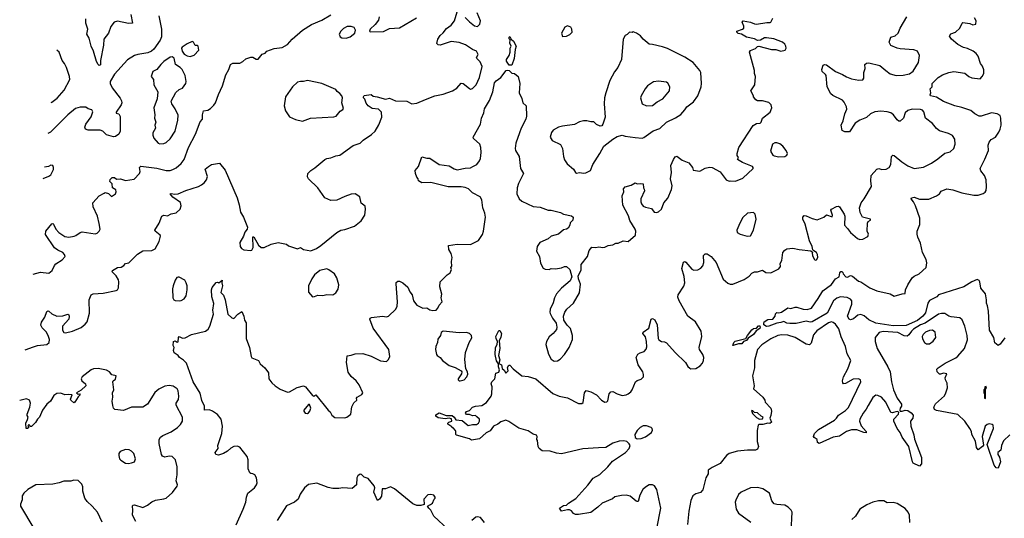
# Model space of a CAD drawing. Extents: x 1603745 to 1745082, y 385868 to 533966.
# Tile 513 of 646: x 1613398 to 1623135, y 480245 to 485178. Entities that reach past the tile are written whole.
import ezdxf

# ---------------------------------------------------------------- set-up
doc = ezdxf.new("R2010")
doc.units = 0

msp = doc.modelspace()

# ---------------------------------------------------------------- linework, layer by layer
at = {"layer": '0CON20XD'}
for points in [[(1613451.2, 481911.4), (1613535, 481942.2), (1613575, 481955.4), (1613665, 481964.4), (1613690, 481985), (1613692.2, 482015), (1613679.5, 482055), (1613659.2, 482089.2), (1613619.4, 482129.4), (1613607.3, 482157.3), (1613614.2, 482185), (1613647.5, 482235), (1613665, 482290), (1613675, 482296.2), (1613685, 482293.3), (1613716.8, 482266.8), (1613765, 482244.2), (1613825, 482249.2), (1613875, 482263.3), (1613885, 482257.5), (1613888.8, 482245), (1613882.5, 482215), (1613822.5, 482145), (1613821.1, 482105), (1613834.7, 482084.7), (1613850, 482080), (1613921.2, 482095), (1614005, 482133.3), (1614045.5, 482165), (1614065, 482190), (1614087.5, 482275), (1614086.2, 482405), (1614105, 482456.7), (1614124.1, 482465.9), (1614225, 482471.9), (1614352.3, 482497.7), (1614364.1, 482505.9), (1614373.8, 482525), (1614379.2, 482585), (1614374.4, 482605), (1614353, 482643), (1614314.2, 482685), (1614314.4, 482695.6), (1614365, 482726.2), (1614401.2, 482728.8), (1614427.5, 482745), (1614443.9, 482766.1), (1614476.1, 482773.9), (1614562.1, 482857.9), (1614615, 482892.5), (1614705, 482893.3), (1614739.3, 482910.7), (1614776.7, 482985), (1614790, 483035), (1614786.4, 483046.4), (1614737.5, 483085), (1614733.8, 483095), (1614776.7, 483165), (1614803.8, 483235), (1614825, 483242.5), (1614861.2, 483238.8), (1614895, 483258.8), (1614945, 483267.5), (1614984.2, 483305), (1614996, 483335), (1614988.7, 483368.7), (1614911.2, 483421.2), (1614887.5, 483455), (1614895, 483460), (1614933.4, 483453.4), (1614965, 483455.7), (1615040.7, 483489.3), (1615165, 483528.1), (1615195, 483542.5), (1615220.8, 483565), (1615244.4, 483595), (1615255.6, 483625), (1615230.7, 483699.3), (1615263.9, 483726.1), (1615295.9, 483744.1), (1615375, 483760), (1615429.2, 483689.2), (1615549.1, 483415), (1615570, 483345), (1615581.9, 483275), (1615610, 483225), (1615650, 483125), (1615646.7, 483105), (1615624.3, 483075.7), (1615610.8, 483035), (1615575.8, 482975), (1615578, 482935), (1615590, 482915), (1615615, 482902.5), (1615685, 482894.2), (1615695, 482898), (1615706.2, 482925), (1615705, 483030), (1615715, 483030), (1615758.5, 482948.5), (1615786, 482924), (1615815, 482924), (1615885, 482956), (1615955, 482972), (1616035, 482956), (1616055, 482941.2), (1616145, 482912.5), (1616175, 482923.3), (1616205, 482903.3), (1616277.3, 482892.7), (1616332.5, 482915), (1616375.8, 482944.2), (1616535, 483072.9), (1616575, 483094.2), (1616615, 483100.8), (1616710, 483135), (1616775, 483188.8), (1616811.2, 483245), (1616818.8, 483305), (1616815, 483332.5), (1616773.5, 483363.5), (1616762, 483425), (1616715, 483454), (1616675, 483451.2), (1616615, 483430), (1616535, 483391.2), (1616475, 483390), (1616414.1, 483414.1), (1616346.7, 483515), (1616252.5, 483605), (1616243.6, 483623.6), (1616247.5, 483655), (1616277.5, 483685), (1616318, 483712), (1616415, 483796.2), (1616435, 483806.2), (1616475, 483810.8), (1616525, 483832), (1616565, 483838.8), (1616695, 483933.8), (1616764.2, 483955.8), (1616795, 483986), (1616877.9, 484042.1), (1616913.8, 484075), (1616951.2, 484138.8), (1616978, 484212), (1616975, 484263.3), (1616945, 484291.9), (1616885, 484299.6), (1616845, 484324.5), (1616825, 484350.8), (1616810.5, 484390.5), (1616798.8, 484405), (1616796.7, 484415), (1616805, 484427.5), (1616875, 484436.2), (1616895, 484421.2), (1616933.9, 484416.1), (1617015, 484392.2), (1617055, 484401.9), (1617115, 484376.2), (1617225, 484372), (1617275, 484343.8), (1617325, 484351.2), (1617410.8, 484389.2), (1617505, 484423.8), (1617585, 484440.8), (1617676.7, 484475), (1617720, 484500), (1617765, 484548.8), (1617785, 484546.7), (1617845, 484496), (1617855, 484492), (1617875, 484498), (1617911.9, 484535), (1617946.5, 484605), (1617971.1, 484715), (1617950.6, 484760.6), (1617919.4, 484795), (1617915.8, 484805), (1617932.9, 484835), (1617915, 484867.1), (1617875, 484881.4), (1617807.6, 484927.6), (1617745, 484952.3), (1617665, 484960.6), (1617555, 484926.7), (1617535, 484927.5), (1617523.6, 484943.6), (1617533.8, 484985), (1617555, 485022.5), (1617585, 485047.5), (1617618.3, 485091.7), (1617665, 485123.8), (1617698, 485165), (1617724.5, 485255.5)], [(1613530.3, 482660.6), (1613605, 482681.5), (1613685, 482670.8), (1613718.8, 482695), (1613742, 482745), (1613756.8, 482763.2), (1613816.8, 482803.2), (1613846.7, 482835), (1613842.5, 482855), (1613825, 482874.2), (1613775, 482897.5), (1613742.1, 482922.1), (1613654.1, 483054.1), (1613656.7, 483085), (1613715, 483157.5), (1613725, 483162.5), (1613732.5, 483155), (1613756.2, 483105), (1613785, 483071.2), (1613843.1, 483033.1), (1613883.2, 483026.8), (1613936.1, 483036.1), (1613955, 483042.5), (1613995, 483072.5), (1614015, 483078), (1614145, 483060), (1614163.6, 483066.4), (1614183.9, 483086.1), (1614193.8, 483105), (1614185, 483160), (1614167.1, 483235), (1614125, 483327.5), (1614122.5, 483365), (1614183.1, 483436.9), (1614235, 483463.3), (1614245, 483466.7), (1614277, 483457), (1614305, 483430), (1614346.4, 483453.6), (1614353.3, 483475), (1614347.5, 483495), (1614317.5, 483515), (1614313.6, 483553.6), (1614288.3, 483578.3), (1614291.7, 483598.3), (1614313.8, 483616.2), (1614335, 483616.2), (1614355, 483601.2), (1614395, 483601.9), (1614445, 483585.5), (1614529.2, 483600.8), (1614583.3, 483655), (1614588.8, 483675), (1614582, 483715), (1614595, 483730), (1614755, 483707.8), (1614845.5, 483685.5), (1614885, 483685.6), (1614914.2, 483694.2), (1614945, 483711.4), (1614995.4, 483754.6), (1615025.3, 483794.7), (1615068.5, 483915), (1615136.9, 484045), (1615182.3, 484167.7), (1615205.5, 484194.5), (1615205.6, 484235), (1615214.5, 484275.5), (1615257.3, 484282.7), (1615285, 484298), (1615319.1, 484330.9), (1615334, 484355), (1615362.7, 484437.3), (1615403.8, 484525), (1615438.3, 484631.7), (1615465.9, 484684.1), (1615484.2, 484735.8), (1615505, 484746.2), (1615575, 484748.8), (1615605, 484763.3), (1615635, 484790), (1615685, 484806.7), (1615705, 484807.5), (1615735, 484787.5), (1615755, 484787.5), (1615795, 484837.5), (1615825, 484847.5), (1615843, 484867), (1615915, 484891.4), (1615995, 484903.3), (1616045, 484933.3), (1616094.1, 484985.9), (1616196.4, 485073.6), (1616285, 485130), (1616386.1, 485173.9), (1616475, 485226.7)], [(1614774.5, 485215.5), (1614801.1, 485085), (1614800.7, 485009.3), (1614787.1, 484975), (1614725, 484885.6), (1614701.9, 484865), (1614665, 484848.9), (1614566.5, 484833.5), (1614535, 484822.9), (1614465, 484780.8), (1614335, 484638.5), (1614292.5, 484565), (1614294.4, 484545), (1614312.5, 484505), (1614392.6, 484402.6), (1614404.4, 484374.4), (1614406.9, 484355), (1614401.1, 484335), (1614353, 484263), (1614353.6, 484253.6), (1614377.5, 484245), (1614391.7, 484221.7), (1614390.8, 484075), (1614380, 484045), (1614345, 484023.3), (1614325, 484020), (1614255, 484038.8), (1614218.8, 484075), (1614195, 484085.7), (1614075, 484084), (1614047.5, 484095), (1614043.8, 484115), (1614053.8, 484145), (1614103.4, 484216.6), (1614122.9, 484265), (1614111.2, 484285), (1614075.5, 484295.5), (1614051.7, 484311.7), (1613995, 484312.9), (1613949.7, 484300.3), (1613874.4, 484235.6), (1613703.3, 484065), (1613677.1, 484050.4)], [(1614498.1, 485228.1), (1614513.8, 485145), (1614475, 485140.7), (1614365, 485162.9), (1614333.8, 485155), (1614299.7, 485110.3), (1614277.5, 485045), (1614228.6, 484985), (1614226.5, 484925), (1614196.9, 484775), (1614197.9, 484732.1), (1614185, 484726.2), (1614175, 484733.8), (1614158.9, 484765), (1614127.6, 484867.6), (1614105.4, 484915.4), (1614085, 484996.7), (1614062, 485035), (1614071.9, 485085), (1614053.5, 485145), (1614052.5, 485185)], [(1616954.5, 485205.5), (1616945.6, 485174.4), (1616915, 485130), (1616862.5, 485085), (1616857.5, 485065), (1616865, 485057.5), (1616995, 485062), (1617055, 485091.4), (1617155, 485098.1), (1617322.9, 485197.1)], [(1617045, 482243.3), (1617116.4, 482313.6), (1617130, 482345), (1617134.5, 482385), (1617120, 482565), (1617122.5, 482577.5), (1617138.3, 482591.7), (1617155, 482592.5), (1617187.5, 482575), (1617235, 482533.3), (1617256, 482485), (1617278, 482455), (1617294, 482395), (1617325, 482353.3), (1617385, 482323.3), (1617425, 482327.5), (1617455, 482307.5), (1617485, 482300), (1617516.7, 482305), (1617533.3, 482325), (1617545, 482352.5), (1617576.7, 482385), (1617566.2, 482425), (1617573.6, 482463.6), (1617552, 482535), (1617557.5, 482585), (1617625, 482652.5), (1617656.4, 482673.6), (1617667.5, 482705), (1617662.5, 482725), (1617671.7, 482738.3), (1617668.8, 482785), (1617676.2, 482825), (1617664, 482865), (1617641.2, 482905), (1617637.5, 482945), (1617725, 482957.1), (1617855, 482954.2), (1617935.6, 482994.4), (1617975, 483053.3), (1617985.5, 483085), (1618006, 483225), (1617999.3, 483265), (1617978.2, 483315), (1617969.2, 483395), (1617951.1, 483425), (1617875.7, 483465), (1617835, 483504.5), (1617805, 483517.5), (1617765, 483523.3), (1617634, 483524), (1617465, 483565.7), (1617375, 483562.5), (1617342.5, 483585), (1617340, 483605), (1617325, 483620), (1617312.5, 483655), (1617307.5, 483685), (1617343.3, 483726.7), (1617375, 483820), (1617425, 483807.5), (1617455, 483807.5), (1617545, 483746.2), (1617645, 483731.2), (1617695, 483701.4), (1617725, 483693.1), (1617805, 483710.6), (1617856.6, 483713.4), (1617880, 483725), (1617918.8, 483745), (1617945, 483780), (1617955.8, 483805), (1617962.5, 483865), (1617958.8, 483915), (1617950, 483945), (1617885, 484002.5), (1617882.5, 484015), (1617953.8, 484145), (1617964.3, 484205), (1617988, 484255), (1617994.2, 484295), (1618042.4, 484377.6), (1618076.7, 484465), (1618095, 484552.5), (1618108.5, 484571.5), (1618157.5, 484605), (1618209.4, 484675), (1618225, 484679.2), (1618237.5, 484675), (1618265, 484650), (1618291.2, 484645), (1618328.6, 484615), (1618342.9, 484545), (1618338.8, 484455), (1618365, 484397.5), (1618374, 484355), (1618406.7, 484325), (1618410, 484225), (1618403.8, 484195), (1618355.7, 484104.3), (1618339.3, 484059.3), (1618304.4, 483955), (1618296.9, 483905), (1618301.4, 483885), (1618337.5, 483825), (1618352, 483705), (1618380, 483655), (1618331.4, 483558.6), (1618316.5, 483515), (1618315.5, 483455), (1618336.6, 483406.6), (1618365, 483381.1), (1618475, 483329.2), (1618545, 483324), (1618625, 483294.2), (1618655, 483293.3), (1618745, 483270), (1618775, 483253.3), (1618855, 483236.7), (1618872.5, 483225), (1618866.7, 483195), (1618841.2, 483168.8), (1618840, 483145), (1618821.2, 483115), (1618805, 483104.2), (1618775, 483100), (1618725, 483056), (1618653.3, 483035), (1618625, 483008.6), (1618541.2, 482975), (1618514.2, 482935), (1618507.3, 482887.3), (1618537.5, 482835), (1618548.3, 482768.3), (1618575, 482720), (1618595, 482710), (1618633, 482707), (1618655, 482716.7), (1618695, 482713.8), (1618755, 482723.8), (1618785, 482736.7), (1618805, 482736.7), (1618837.5, 482705), (1618857.5, 482635), (1618843.3, 482595), (1618755, 482522), (1618706, 482465), (1618686, 482425), (1618673.9, 482376.1), (1618642.5, 482315), (1618640, 482285), (1618645, 482270), (1618666.4, 482226.4), (1618702.5, 482175), (1618710, 482135), (1618705, 482113.3), (1618673.8, 482075), (1618635, 482041.2), (1618606.2, 481995), (1618601.2, 481965), (1618628.3, 481868.3), (1618655, 481818.8), (1618685, 481798.8), (1618715, 481802), (1618741.7, 481818.3), (1618785.8, 481865), (1618831.4, 481935), (1618866, 482015), (1618866, 482055), (1618844.1, 482124.1), (1618813.3, 482155), (1618777.5, 482205), (1618776.7, 482245), (1618790, 482285), (1618810, 482315), (1618875.8, 482374.2), (1618933.9, 482476.1), (1618943, 482563), (1618922.5, 482615), (1618920, 482645), (1618949.3, 482700.7), (1618950, 482755), (1619013.3, 482835), (1619030, 482895), (1619055, 482926.7), (1619093.9, 482923.9), (1619125, 482932), (1619165, 482923.3), (1619185, 482926.2), (1619216.1, 482943.9), (1619265, 482950), (1619293, 482967), (1619315, 482966.7), (1619365, 482988.8), (1619415, 482983.3), (1619486.7, 483045), (1619490, 483085), (1619485.5, 483105), (1619431.1, 483191.1), (1619417.6, 483237.6), (1619363, 483343), (1619357.5, 483435), (1619371.2, 483475), (1619370, 483505), (1619384.3, 483525.7), (1619445, 483541.2), (1619485, 483562.5), (1619505, 483553.3), (1619535, 483558), (1619563.3, 483553.3), (1619566.2, 483515), (1619575, 483502.5), (1619576.9, 483485), (1619541.5, 483405), (1619540.9, 483375), (1619547.8, 483355), (1619564, 483334), (1619585, 483322.9), (1619645, 483308.8), (1619672.5, 483275), (1619695, 483270.8), (1619715, 483276.2), (1619743.8, 483305), (1619768.8, 483365), (1619807, 483413), (1619842.1, 483497.9), (1619850, 483535), (1619832.9, 483605), (1619842.3, 483667.7), (1619838, 483735), (1619863.3, 483795), (1619880.5, 483819.5), (1619895, 483828.8), (1619949.1, 483789.1), (1620015, 483761.2), (1620050, 483715), (1620058.3, 483688.3), (1620125, 483680), (1620175, 483710), (1620218.3, 483718.3), (1620245, 483716.2), (1620325, 483672.5), (1620382.7, 483592.7), (1620415, 483581.2), (1620425, 483583.3), (1620475, 483582), (1620550.7, 483609.3), (1620650, 483705), (1620651.2, 483715), (1620643.8, 483725), (1620545, 483764.2), (1620497.5, 483795), (1620506.7, 483815), (1620494, 483834), (1620493.8, 483855), (1620511.2, 483915), (1620650.5, 484129.5), (1620685, 484150), (1620720, 484155), (1620730, 484165), (1620745, 484202.5), (1620818.3, 484261.7), (1620836.2, 484305), (1620830, 484335), (1620805, 484360), (1620745, 484376.2), (1620695, 484376.7), (1620676.1, 484386.1), (1620654.1, 484414.1), (1620653.8, 484425), (1620626.7, 484475), (1620668.8, 484535), (1620673.8, 484615), (1620664.2, 484645), (1620663.8, 484675), (1620613.6, 484856.4), (1620626.4, 484873.6), (1620675, 484894), (1620695, 484913.3), (1620707, 484917), (1620834.2, 484884.2), (1620875, 484884), (1620925, 484866.7), (1620967.5, 484875), (1620976.7, 484895), (1620973.8, 484915), (1620964, 484935), (1620942, 484955), (1620857, 484987), (1620782.2, 484997.8), (1620763.2, 484996.8), (1620725, 484976.7), (1620695, 484971.2), (1620665, 484987.5), (1620585, 485003.8), (1620535, 485033.8), (1620501.4, 485041.4), (1620490, 485055), (1620490, 485065), (1620545, 485083.3), (1620557.5, 485095), (1620557.5, 485115), (1620542.5, 485155), (1620554, 485166), (1620625, 485153.8), (1620665, 485136), (1620685, 485134.2), (1620785, 485151.2), (1620819.3, 485150.7), (1620827.5, 485155), (1620845, 485192.5)], [(1619697.5, 480145), (1619736.9, 480345), (1619698.5, 480528.5), (1619675.6, 480565), (1619655, 480575.7), (1619624.4, 480575.6), (1619585.6, 480554.4), (1619560.9, 480529.1), (1619531.2, 480475), (1619515, 480412.5), (1619505, 480410), (1619495, 480416.2), (1619435.7, 480465.7), (1619395, 480473.1), (1619349.2, 480470.8), (1619285, 480456), (1619261.7, 480438.3), (1619156.6, 480393.4), (1619116.7, 480355), (1619045, 480304), (1618925, 480281.2), (1618895, 480283.8), (1618875, 480292.5), (1618855, 480320), (1618835, 480327.5), (1618815, 480328.8), (1618754.4, 480314.4), (1618737.5, 480345), (1618775, 480372.5), (1618805, 480376.7), (1618823.8, 480395), (1618898.9, 480441.1), (1619016.8, 480573.3), (1619067.5, 480642.5), (1619135, 480677.5), (1619215, 480754.4), (1619261.1, 480808.9), (1619389.2, 480895), (1619425.8, 480935), (1619433.8, 480965), (1619425, 480983.3), (1619401.2, 481005), (1619372.9, 481012.9), (1619325, 481007), (1619263.2, 480986.8), (1619195, 480944.2), (1619122.7, 480942.7), (1618966.4, 480933.6), (1618755, 480884), (1618705, 480888), (1618645, 480908), (1618565, 480912.5), (1618536.7, 480935), (1618526.2, 480955), (1618520, 481015), (1618512.5, 481025), (1618516.7, 481055), (1618508.3, 481068.3), (1618475, 481078.8), (1618425, 481110.5), (1618335, 481136.5), (1618235, 481202.7), (1618205, 481214.5), (1618155, 481200.4), (1618125, 481176.2), (1618085, 481157.1), (1618049.3, 481110.7), (1618010.2, 481089.8), (1617945, 481031.4), (1617865, 481017.5), (1617845, 481030), (1617717, 481067), (1617710, 481075), (1617712.5, 481105), (1617707.5, 481115), (1617685, 481140), (1617675, 481140), (1617670, 481150), (1617632.5, 481175), (1617632.5, 481185), (1617642.5, 481195), (1617672.5, 481207.5), (1617668.8, 481228.8), (1617645, 481236.2), (1617605, 481228), (1617535, 481240), (1617512.5, 481255), (1617512.3, 481267.7), (1617547.7, 481287.7), (1617615, 481262.5), (1617675, 481261.2), (1617695, 481246.2), (1617710.5, 481220.5), (1617775, 481212), (1617834.3, 481164.3), (1617875, 481174.4), (1617915, 481172.5), (1617934.3, 481185.7), (1617944, 481205), (1617944, 481225), (1617920.3, 481250.3), (1617905, 481261.2), (1617875, 481260), (1617845, 481273.3), (1617815, 481273.3), (1617806.7, 481285), (1617815, 481302.5), (1617845, 481312.5), (1617875, 481343.3), (1617905, 481353.8), (1617967.3, 481362.7), (1618015, 481390), (1618062, 481455), (1618068, 481475), (1618068.8, 481545), (1618061.2, 481575), (1618066.1, 481593.9), (1618096.7, 481625), (1618105, 481680), (1618135, 481690), (1618142.5, 481715), (1618131.4, 481745), (1618131.7, 481771.7), (1618113.6, 481803.6), (1618099.5, 481865), (1618104.5, 481935), (1618118.8, 481965), (1618124, 481995), (1618109.4, 482025), (1618108.1, 482045), (1618135, 482102.5), (1618145, 482102.5), (1618163.8, 482075), (1618154.5, 482035.5), (1618138.3, 482001.7), (1618146.4, 481925), (1618132.9, 481855), (1618147.1, 481812.9), (1618137.5, 481775), (1618162.7, 481762.7), (1618168.3, 481728.3), (1618189.4, 481709.4), (1618205, 481682.5), (1618227, 481703), (1618223.6, 481736.4), (1618235, 481760), (1618245, 481760), (1618277.5, 481725), (1618364.4, 481654.4), (1618427.9, 481647.9), (1618501.2, 481625), (1618670.8, 481480.8), (1618732.8, 481452.8), (1618815.5, 481435.5), (1618925, 481382), (1618958.3, 481381.7), (1618970.7, 481389.3), (1618982, 481485), (1619000.7, 481509.3), (1619045.8, 481495.8), (1619102.5, 481465), (1619150, 481415), (1619185, 481392.5), (1619205, 481396.7), (1619215, 481407.5), (1619228.8, 481475), (1619242.5, 481495), (1619265, 481501.2), (1619305, 481478), (1619355, 481461.4), (1619395, 481465.7), (1619415, 481475.7), (1619440.8, 481495), (1619455.6, 481515), (1619488.8, 481595), (1619505, 481608.8), (1619545, 481620), (1619566.7, 481645), (1619568.3, 481668.3), (1619560, 481695), (1619513.3, 481765), (1619493.3, 481835), (1619512.3, 481867.7), (1619535, 481883.3), (1619573.6, 481896.4), (1619591.7, 481918.3), (1619598.8, 481941.2), (1619598.1, 481995), (1619585, 482040), (1619561.2, 482075), (1619562.5, 482085), (1619618.8, 482125), (1619643.3, 482215), (1619655, 482222.5), (1619677.3, 482207.3), (1619700.5, 482160.5), (1619710.8, 482025), (1619719.7, 482009.7), (1619745, 481994), (1619775, 481990), (1619795, 481980), (1619878.8, 481885), (1619981.2, 481785), (1620005.7, 481745.7), (1620025, 481728.8), (1620035, 481724.2), (1620085, 481727.8), (1620127.9, 481752.1), (1620149.8, 481780.2), (1620159.6, 481805), (1620164.5, 481835), (1620155, 481866.2), (1620120, 481915), (1620115.8, 481935), (1620143.5, 482045), (1620137.8, 482095), (1620079.4, 482189.4), (1620003.8, 482245), (1619920, 482395), (1619907, 482433), (1619910, 482455), (1619965, 482542.5), (1619974, 482575), (1619968.7, 482638.7), (1619946.2, 482715), (1619961.7, 482778.3), (1619975, 482786.7), (1619985, 482780), (1620045, 482711.2), (1620065, 482701.2), (1620105, 482703.8), (1620135, 482720), (1620155, 482742.5), (1620163.8, 482775), (1620161.2, 482845), (1620175, 482861.2), (1620195, 482861.2), (1620235, 482836.7), (1620285, 482776.7), (1620355, 482612.5), (1620401.3, 482571.3), (1620425, 482561.2), (1620449.3, 482560.7), (1620562, 482608), (1620610.3, 482639.7), (1620639.5, 482670.5), (1620665, 482683.3), (1620695, 482683.3), (1620745, 482698.8), (1620775, 482676.7), (1620825, 482672), (1620905, 482713.8), (1620920, 482735), (1620916.7, 482765), (1620936, 482795), (1620946.2, 482875), (1620962.9, 482897.1), (1620985, 482910), (1621045, 482917.1), (1621105, 482904), (1621221.7, 482891.7), (1621237.5, 482877.5), (1621233.3, 482866.7), (1621237.5, 482845), (1621255, 482810), (1621265, 482800), (1621278.3, 482801.7), (1621290, 482825), (1621286.7, 482855), (1621277.5, 482875), (1621250, 482890), (1621242.5, 482902.5), (1621236, 482935), (1621209.3, 482989.3), (1621165.4, 483155.4), (1621141.4, 483205), (1621142, 483225), (1621155, 483240), (1621175, 483238.2), (1621235, 483210.5), (1621285, 483198.1), (1621350, 483225), (1621375, 483245.8), (1621433.3, 483226.7), (1621437.1, 483245), (1621430, 483265), (1621420, 483295), (1621425, 483302.5), (1621475, 483330), (1621495, 483332.5), (1621505, 483327.5), (1621552.5, 483255), (1621556.7, 483235), (1621553.3, 483145), (1621585, 483113.3), (1621613, 483073), (1621682.6, 483012.6), (1621705, 483002), (1621734.2, 483005.8), (1621786.1, 483033.9), (1621793.3, 483055), (1621778.6, 483085), (1621781.2, 483165), (1621790, 483180), (1621810, 483195), (1621810, 483205), (1621733.6, 483223.6), (1621708.8, 483268.8), (1621704.2, 483315), (1621719.2, 483365), (1621750, 483405), (1621822.3, 483527.7), (1621814.3, 483585), (1621818.6, 483635), (1621875, 483700), (1621895, 483706), (1621925, 483696.2), (1621965, 483698.8), (1621995, 483716), (1622011.1, 483745), (1622020, 483825), (1622032.5, 483837.5), (1622046.7, 483835), (1622120.7, 483770.7), (1622181.5, 483731.5), (1622245, 483705.6), (1622335, 483718.6), (1622415, 483757.8), (1622478.6, 483801.4), (1622545, 483858), (1622598.3, 483871.7), (1622635, 483902.5), (1622650, 483945), (1622646, 483995), (1622621.2, 484031.2), (1622583, 484053), (1622495, 484079.4), (1622465, 484100), (1622425, 484152.5), (1622354.5, 484204.5), (1622339.4, 484265), (1622325, 484281.4), (1622305, 484288.2), (1622225, 484291.5), (1622181.7, 484278.3), (1622155.8, 484255), (1622137.2, 484202.8), (1622105, 484174.3), (1622093.3, 484175), (1622075, 484187.5), (1622039.4, 484235), (1622012, 484255), (1621975, 484267.9), (1621915, 484271.8), (1621854, 484265), (1621810.8, 484245), (1621771.3, 484208.7), (1621706.7, 484185), (1621661.4, 484155), (1621605, 484070), (1621557.5, 484067.5), (1621531.7, 484081.7), (1621521.2, 484135), (1621542.1, 484177.9), (1621556.9, 484245), (1621577, 484293), (1621575.4, 484315), (1621552.6, 484362.6), (1621535, 484382.9), (1621438, 484428), (1621419.2, 484445), (1621384.4, 484515), (1621372, 484625), (1621366.6, 484636.6), (1621333.8, 484665), (1621331.2, 484685), (1621342.5, 484727.5), (1621356.1, 484733.9), (1621375, 484730.8), (1621465, 484665.6), (1621536.1, 484636.1), (1621575, 484612.2), (1621625, 484593.5), (1621695, 484578), (1621735, 484583.3), (1621745, 484600), (1621746.7, 484655), (1621758.8, 484695), (1621756.7, 484735), (1621770.8, 484749.2), (1621795, 484750), (1621905, 484726.2), (1621964.3, 484674.3), (1622005, 484641.2), (1622065, 484624.4), (1622135, 484630), (1622196.4, 484643.6), (1622235, 484667.1), (1622284.6, 484755), (1622294.6, 484824.6), (1622275, 484865.7), (1622238.6, 484878.6), (1622105, 484888.6), (1622075, 484897.1), (1622012, 484922), (1621996.7, 484955), (1622011.2, 485005), (1622055, 485016.7), (1622085.8, 485044.2), (1622104.4, 485095.6), (1622172.5, 485205)], [(1617805, 485198.8), (1617845.8, 485155.8), (1617895, 485116.2), (1617925, 485111.2), (1617948.8, 485135), (1617954, 485165), (1617922.5, 485245)], [(1623139.7, 482030.3), (1623095, 481968.8), (1623075, 481953.3), (1623041.7, 481981.7), (1623030, 482035), (1622988.8, 482105), (1622979.4, 482295), (1622968.3, 482348.3), (1622957.5, 482375), (1622958.9, 482405), (1622947.3, 482467.3), (1622902.3, 482522.3), (1622893.3, 482585), (1622885, 482597.5), (1622865, 482606.7), (1622815, 482586), (1622733.3, 482535), (1622482.5, 482455), (1622466.7, 482435), (1622395, 482400), (1622378.5, 482375), (1622355, 482278.6), (1622330, 482245), (1622275, 482200.8), (1622165, 482153.6), (1622035, 482149), (1621865, 482174.1), (1621795, 482209.3), (1621747.8, 482247.8), (1621715, 482261.6), (1621685, 482255.3), (1621665, 482237.5), (1621645, 482218.9), (1621615, 482207.8), (1621601.9, 482215), (1621585.7, 482245), (1621626.3, 482363.7), (1621625.6, 482395), (1621615, 482414), (1621580.9, 482430.9), (1621515, 482435.7), (1621477.6, 482422.4), (1621445, 482397.1), (1621384.7, 482275), (1621235, 482189.4), (1621215, 482186.9), (1621175, 482194.6), (1621075, 482172.9), (1621015, 482171.1), (1620985.3, 482175.3), (1620955, 482193.3), (1620925, 482181.9), (1620885, 482176.5), (1620805, 482144.3), (1620783.8, 482143.8), (1620758.1, 482158.1), (1620755.6, 482175), (1620761.3, 482188.7), (1620795, 482212.5), (1620846, 482215), (1620867.5, 482245), (1620871.7, 482268.3), (1620885, 482280), (1620905, 482277.5), (1620930, 482285), (1620995, 482326.2), (1621025, 482320), (1621065, 482333.3), (1621083, 482333), (1621144.2, 482314.2), (1621185, 482309.2), (1621228, 482325), (1621295, 482418.8), (1621338.9, 482495), (1621425, 482558), (1621465, 482613.8), (1621503.3, 482635), (1621508, 482675), (1621516.7, 482686.7), (1621527.5, 482687.5), (1621538.3, 482678.3), (1621540, 482665), (1621567.5, 482635), (1621585, 482632), (1621615, 482648.8), (1621635, 482641.4), (1621692.5, 482592.5), (1621716, 482585), (1621805, 482525.6), (1621875, 482496.7), (1622004.6, 482464.6), (1622045, 482441.9), (1622125, 482466.7), (1622155, 482470), (1622159.2, 482505), (1622180.9, 482555), (1622225, 482623.1), (1622245, 482641.1), (1622292.5, 482665), (1622363.1, 482725), (1622367.8, 482772.2), (1622360.8, 482805), (1622325.6, 482875.6), (1622307.2, 482967.2), (1622280, 483025), (1622272.5, 483055), (1622274.2, 483085), (1622299.8, 483150.2), (1622299.1, 483215), (1622255.5, 483335.5), (1622236.7, 483376.7), (1622213.8, 483405), (1622216.7, 483415), (1622245, 483422.5), (1622295, 483401.1), (1622386.8, 483403.2), (1622465, 483434), (1622493.3, 483455), (1622509.7, 483480.3), (1622565, 483505.8), (1622625, 483495.7), (1622714.5, 483464.5), (1622835, 483442.5), (1622875, 483442.3), (1622925, 483457.3), (1622945, 483470.5), (1622955, 483486.7), (1622959.6, 483525), (1622954.5, 483594.5), (1622938.6, 483635), (1622901.4, 483681.4), (1622894.4, 483705), (1622943.6, 483796.4), (1622978.1, 483885), (1622975.6, 483935), (1622983.7, 483966.3), (1623005, 483992.9), (1623046.9, 484015), (1623080.6, 484065), (1623093.8, 484096.2), (1623103.5, 484135), (1623101.9, 484205), (1623095, 484230), (1623065, 484247.8), (1623007.2, 484257.2), (1622905, 484224.2), (1622885, 484224.2), (1622843.8, 484245), (1622805, 484279.2), (1622715, 484310), (1622645, 484324.4), (1622535, 484367.5), (1622465, 484411.2), (1622405, 484423.8), (1622400, 484435), (1622407.5, 484455), (1622401.2, 484495), (1622420, 484515), (1622421.2, 484545), (1622481.2, 484605), (1622525, 484632.5), (1622585, 484654.2), (1622635.9, 484664.1), (1622745, 484647.5), (1622782.5, 484615), (1622815, 484604.2), (1622895, 484594.2), (1622916.7, 484615), (1622933.8, 484645), (1622932.3, 484682.3), (1622918.3, 484718.3), (1622900, 484745), (1622877.7, 484817.7), (1622857.5, 484845), (1622827.5, 484865), (1622771.7, 484891.7), (1622732.5, 484902.5), (1622675, 484932.5), (1622612, 484985), (1622593.8, 485015), (1622605, 485036.7), (1622653.3, 485055), (1622695, 485092.5), (1622716.4, 485143.6), (1622725, 485150), (1622795, 485140), (1622825, 485126.7), (1622852.5, 485135), (1622857, 485167), (1622840, 485195)], [(1616625, 484993.8), (1616665, 485006.7), (1616711.2, 485045), (1616718.8, 485075), (1616705, 485101.2), (1616675, 485110.8), (1616635, 485109.2), (1616599.5, 485090.5), (1616572.5, 485065), (1616557.5, 485035), (1616567, 485007), (1616585, 484998.8), (1616625, 484993.8)], [(1618765, 485010), (1618805, 485013.3), (1618838.8, 485031.2), (1618860, 485055), (1618857.5, 485085), (1618847.5, 485105), (1618815, 485116.7), (1618787.5, 485105), (1618756.2, 485045), (1618765, 485010)], [(1618265, 484728), (1618238.9, 484728.9), (1618213, 484767), (1618212.5, 484785), (1618238.8, 484825), (1618246.7, 484855), (1618246.7, 484895), (1618257.5, 484915), (1618246, 484945), (1618247.5, 484977.5), (1618238.3, 484988.3), (1618237.5, 485005), (1618245, 485012.5), (1618257.5, 484985), (1618280.8, 484965), (1618308.1, 484915), (1618297, 484883), (1618287.9, 484795), (1618265, 484728)], [(1618975, 483658), (1618995, 483662), (1619043, 483687), (1619066, 483745), (1619136.4, 483853.6), (1619174, 483925), (1619265, 483996.7), (1619306.4, 484023.6), (1619355, 484036), (1619385.7, 484025.7), (1619485, 484011.9), (1619555, 484007.1), (1619568.5, 484011.5), (1619663.1, 484076.9), (1619727.2, 484102.8), (1619794.7, 484165.3), (1619882.2, 484207.8), (1619935, 484241.4), (1619976, 484285), (1619994.5, 484315.5), (1620060, 484365), (1620103.8, 484425), (1620137.5, 484515), (1620140.8, 484545), (1620134, 484655), (1620124, 484675), (1620057.1, 484755), (1619976.1, 484806.1), (1619805, 484891.2), (1619755, 484910), (1619655, 484933.8), (1619622.5, 484935), (1619563.3, 484985), (1619537, 485017), (1619497.5, 485045), (1619465, 485057.5), (1619455, 485052.5), (1619430, 485055), (1619405, 485030), (1619385, 485020), (1619366.7, 484985), (1619348, 484785), (1619313.8, 484705), (1619279.5, 484660.5), (1619235, 484577.5), (1619194, 484455), (1619182.5, 484405), (1619179.2, 484345), (1619187.5, 484215), (1619165.6, 484144.4), (1619153.6, 484126.4), (1619136.7, 484123.3), (1619101.2, 484141.2), (1619075, 484167.5), (1619045, 484166), (1619005, 484178), (1618975, 484178.8), (1618935, 484166.2), (1618885, 484140), (1618765, 484125.8), (1618725, 484114), (1618673.8, 484085), (1618658.3, 484061.7), (1618643.3, 484015), (1618665, 483982.5), (1618745, 483942.5), (1618766.9, 483905), (1618774.2, 483825), (1618785, 483790), (1618813, 483753), (1618875, 483697.5), (1618895, 483667.5), (1618905, 483660), (1618935, 483665.8), (1618975, 483658)], [(1615085, 484814.5), (1615124.5, 484825.5), (1615168.8, 484875), (1615162.5, 484915), (1615155, 484922.5), (1615135, 484922.5), (1615117.5, 484955), (1615105, 484962.5), (1615055, 484938.8), (1615005, 484905.7), (1614999.4, 484895), (1615004.7, 484865), (1615025, 484837.3), (1615055, 484819.2), (1615085, 484814.5)], [(1613710.1, 484359.9), (1613715, 484362.2), (1613768.9, 484401.1), (1613838.9, 484481.1), (1613893.8, 484585), (1613892, 484615), (1613861.4, 484705), (1613842.5, 484745), (1613818.6, 484775), (1613787.3, 484857.3), (1613765.5, 484877.7)], [(1614785, 483950), (1614825, 483954), (1614847.9, 483962.1), (1614885, 483998.8), (1614936.3, 484073.7), (1614962.2, 484185), (1614963.7, 484233.7), (1614934.5, 484295), (1614902.2, 484345), (1614897, 484373), (1614943.3, 484456.7), (1614973.8, 484486.2), (1615008.6, 484501.4), (1615040, 484545), (1615043.7, 484566.3), (1615036, 484625), (1615005, 484685.3), (1614985.5, 484705.5), (1614940, 484735), (1614925, 484798.8), (1614905, 484812), (1614885, 484808), (1614825, 484764.2), (1614792.5, 484735), (1614755, 484686.2), (1614716.2, 484665), (1614697.5, 484615), (1614722.5, 484585), (1614724.3, 484535), (1614764, 484465), (1614757.5, 484395), (1614724.3, 484305), (1614735.8, 484235), (1614730.8, 484205), (1614745.6, 484165), (1614736, 484135), (1614740, 484105), (1614715, 484057.5), (1614715.8, 484035), (1614726.2, 484005), (1614766.4, 483956.4), (1614785, 483950)], [(1616195, 484173.8), (1616275, 484202.5), (1616505, 484216.7), (1616526.1, 484223.9), (1616567, 484273), (1616595, 484290), (1616599.3, 484300.7), (1616583.8, 484353.8), (1616588.8, 484405), (1616583.6, 484423.6), (1616565, 484447.5), (1616537, 484467), (1616525, 484486.7), (1616387, 484547), (1616245, 484575.7), (1616205, 484567.1), (1616175, 484568), (1616145, 484558.8), (1616096.6, 484513.4), (1616026, 484415), (1616014.2, 484325), (1616027.5, 484275), (1616067, 484217), (1616125, 484191.2), (1616195, 484173.8)], [(1619597, 484327), (1619655, 484330), (1619703.4, 484366.6), (1619758.8, 484395), (1619823.3, 484475), (1619826.7, 484515), (1619808.3, 484548.3), (1619795, 484560), (1619715, 484569.2), (1619665, 484564), (1619606.7, 484525), (1619583.8, 484495), (1619543.3, 484425), (1619538.8, 484405), (1619552.5, 484345), (1619597, 484327)], [(1620905, 483820.8), (1620965, 483823.3), (1620983, 483837), (1620990, 483855), (1620976.7, 483885), (1620943.8, 483925), (1620915, 483948.8), (1620885, 483960), (1620865, 483961.2), (1620842.3, 483947.7), (1620824.1, 483875.9), (1620845, 483838.8), (1620859.5, 483829.5), (1620905, 483820.8)], [(1613630.5, 483608.3), (1613685, 483630), (1613705, 483643.8), (1613731.2, 483695), (1613733.3, 483715), (1613726.7, 483735), (1613705, 483740), (1613683.9, 483726.1), (1613642.2, 483719.8)], [(1620593.6, 483036.4), (1620625, 483040), (1620654.1, 483095.9), (1620681.2, 483205), (1620670, 483255), (1620655, 483270), (1620596.4, 483263.6), (1620550.3, 483219.7), (1620518, 483165), (1620489.2, 483095), (1620493.2, 483073.2), (1620522.5, 483055), (1620593.6, 483036.4)], [(1616295, 482437.5), (1616315, 482440), (1616345, 482452), (1616395, 482450.8), (1616435, 482460), (1616495, 482456.2), (1616524.2, 482475.8), (1616546.8, 482513.2), (1616554.3, 482555), (1616535.8, 482625), (1616512.6, 482662.6), (1616454.2, 482704.2), (1616435, 482712), (1616365, 482698), (1616315, 482652.5), (1616287.5, 482615), (1616255.7, 482545), (1616253.8, 482483.8), (1616295, 482437.5)], [(1614974.4, 482395.6), (1614995, 482401.1), (1615023.7, 482416.3), (1615044.6, 482445.4), (1615055.5, 482504.5), (1615053.4, 482543.4), (1615045.7, 482575), (1615029.7, 482599.7), (1614975, 482630), (1614965, 482630), (1614953.6, 482626.4), (1614935, 482602.5), (1614915.7, 482544.3), (1614910.6, 482515), (1614914, 482425), (1614923.8, 482405), (1614935, 482399.2), (1614974.4, 482395.6)], [(1615540, 480180), (1615609.4, 480335), (1615635.4, 480404.6), (1615639.4, 480455), (1615655, 480493.8), (1615720, 480545), (1615741.4, 480575), (1615746.9, 480595), (1615740, 480645), (1615723.6, 480673.6), (1615705, 480686.7), (1615685, 480687.5), (1615672.5, 480695), (1615658.8, 480735), (1615656.2, 480825), (1615646.2, 480855), (1615575, 480947.5), (1615548.3, 480958.3), (1615515, 480956), (1615485, 480940), (1615451.7, 480908.3), (1615415, 480886), (1615365, 480871.2), (1615337, 480877), (1615332.5, 480895), (1615360, 480935), (1615358.8, 480965), (1615396.1, 481083.9), (1615402.5, 481155), (1615389.5, 481225), (1615355, 481272.5), (1615306.2, 481305), (1615275, 481319.2), (1615224.3, 481314.3), (1615226.7, 481355), (1615200.6, 481410.6), (1615181.8, 481481.8), (1615113.3, 481595), (1615048.6, 481778.6), (1615019.4, 481809.4), (1614980, 481835), (1614965.6, 481855.6), (1614925, 481882.5), (1614920, 481905), (1614926.7, 481935), (1614917.5, 481955), (1614920, 481995), (1614935, 482000), (1614955, 481987.5), (1614965, 481992.5), (1614967.5, 482035), (1614975, 482042.5), (1615008, 482028), (1615035, 482028.9), (1615096.2, 482065), (1615235, 482096.7), (1615262.9, 482115), (1615278.1, 482145), (1615314.4, 482265), (1615308.5, 482305), (1615318.7, 482368.7), (1615298.8, 482435), (1615295.5, 482505), (1615302.6, 482527.4), (1615341.7, 482578.3), (1615355, 482580), (1615367, 482573), (1615400, 482600), (1615396.7, 482575), (1615403.8, 482545), (1615387.5, 482477.5), (1615415, 482452.5), (1615429.2, 482405), (1615456, 482266), (1615497, 482227), (1615515, 482222.5), (1615554.1, 482265.9), (1615595, 482290), (1615613.8, 482245), (1615621.2, 482205), (1615638.3, 482178.3), (1615638, 482025), (1615670.8, 481935), (1615687.5, 481845), (1615695, 481833.6), (1615758.8, 481805), (1615775, 481772.5), (1615820.8, 481735), (1615858, 481685), (1615862.9, 481625), (1615891.4, 481585), (1615924.2, 481555), (1615975, 481522.9), (1616045, 481493.8), (1616065, 481496.7), (1616141.2, 481538.8), (1616205, 481556.2), (1616225, 481544.2), (1616295, 481460), (1616306.7, 481453.3), (1616325, 481467.5), (1616447.5, 481315), (1616468.3, 481298.3), (1616485.8, 481265), (1616515, 481242.2), (1616615, 481240.4), (1616634, 481245), (1616671.1, 481275), (1616681.7, 481348.3), (1616701.7, 481388.3), (1616732.5, 481415), (1616730, 481435), (1616735.9, 481444.1), (1616780.5, 481469.5), (1616791.2, 481485), (1616755, 481566.7), (1616723.9, 481603.9), (1616675, 481647.5), (1616645, 481690), (1616630, 481785), (1616637, 481853), (1616675, 481857.5), (1616717, 481873), (1616793, 481877), (1616875, 481850), (1616965, 481803.3), (1617025, 481796.7), (1617046.7, 481815), (1617058.8, 481845), (1617050, 481915), (1616895, 482127.5), (1616860, 482215), (1616863.6, 482226.4), (1616877, 482233), (1616985, 482246), (1617025, 482238.8), (1617045, 482243.3)], [(1623188.8, 481071.2), (1623128.1, 481011.9), (1623108, 480965), (1623101.7, 480918.3), (1623070, 480895), (1623072, 480875), (1623088.6, 480848.6), (1623097.1, 480805), (1623075, 480740), (1623055, 480743.3), (1623035, 480770), (1622965.7, 480975), (1623026.5, 481135), (1623025.5, 481165.5), (1623014.4, 481174.4), (1622985, 481178.1), (1622965, 481174.4), (1622945, 481158), (1622915.5, 481055), (1622930, 480970), (1622920, 480955), (1622875, 480922.5), (1622860, 480945), (1622849.5, 481009.5), (1622813.8, 481075), (1622808.8, 481105), (1622795, 481132.5), (1622745, 481206.7), (1622675, 481271.2), (1622465, 481311.2), (1622445, 481322.5), (1622437.5, 481345), (1622455, 481377.5), (1622541.7, 481458.3), (1622558, 481485), (1622574.2, 481535.8), (1622571.2, 481581.2), (1622554, 481615), (1622550.8, 481635), (1622565.8, 481675.8), (1622535, 481680), (1622505, 481670), (1622495, 481672.5), (1622470, 481695), (1622468.3, 481721.7), (1622480, 481735), (1622550.3, 481779.7), (1622655, 481831.2), (1622675, 481847.5), (1622740.6, 481925), (1622769.7, 482010.3), (1622768.9, 482055), (1622744.4, 482145), (1622717.6, 482207.6), (1622695, 482228), (1622609.3, 482239.3), (1622585, 482244.4), (1622545, 482270.6), (1622515, 482272.7), (1622485, 482264.6), (1622352.8, 482177.2), (1622305, 482157.9), (1622238.4, 482115), (1622215.9, 482095), (1622191.3, 482058.7), (1622175, 482048.4), (1622145, 482048.7), (1622082.8, 482082.8), (1621935.7, 482094.3), (1621897.6, 482082.4), (1621858.9, 482035), (1621856.7, 481995), (1621876.4, 481925), (1621983.3, 481745), (1622006.7, 481695), (1622018.9, 481595), (1622038.5, 481515), (1622075, 481433.3), (1622118.2, 481375), (1622119.2, 481355), (1622105, 481334.4), (1622101.6, 481315), (1622106.5, 481306.5), (1622125, 481304.7), (1622155, 481313.6), (1622180.9, 481310.9), (1622215, 481290), (1622233.3, 481265), (1622230, 481235), (1622206.7, 481205), (1622210.6, 481155), (1622241.3, 481071.3), (1622247.6, 481027.6), (1622315.6, 480845), (1622317.5, 480785), (1622295, 480760), (1622235, 480790), (1622226.2, 480805), (1622190, 480955), (1622125, 481047.5), (1622105, 481094.4), (1622074.8, 481134.8), (1622041.2, 481205), (1622042.9, 481227.1), (1622088.1, 481275), (1622091.5, 481295), (1622075, 481300.8), (1622025, 481287), (1622011.2, 481291.2), (1621963.5, 481395), (1621919.6, 481445), (1621885, 481461.2), (1621865, 481462.2), (1621835, 481441.8), (1621787.8, 481362.2), (1621769.3, 481325), (1621738.2, 481285), (1621707.3, 481225), (1621702.9, 481205), (1621720.7, 481160.7), (1621770, 481105), (1621768.8, 481091.2), (1621745, 481094.2), (1621675, 481120.8), (1621625, 481120), (1621575, 481103.8), (1621505, 481056.2), (1621442.3, 481047.7), (1621305, 480983.8), (1621287.5, 480995), (1621285.8, 481025.8), (1621253.9, 481043.9), (1621246.7, 481055), (1621256.4, 481083.6), (1621296.7, 481125), (1621455, 481216.7), (1621476.7, 481235), (1621496.7, 481265), (1621565, 481310), (1621595, 481340), (1621715.4, 481595), (1621712, 481615), (1621694.2, 481625.8), (1621639.4, 481620.6), (1621565, 481578.8), (1621545, 481576.7), (1621538.8, 481585), (1621536, 481605), (1621544.3, 481645), (1621586.9, 481725), (1621617.1, 481805), (1621582.4, 481872.4), (1621563.6, 481945), (1621521.7, 482041.7), (1621499.2, 482119.2), (1621465, 482165.6), (1621443.8, 482183.8), (1621425, 482187.3), (1621395, 482179.2), (1621279.5, 482100.5), (1621248.6, 482061.4), (1621225, 481976.7), (1621207.4, 481962.6), (1621175, 481969.4), (1621066, 482035), (1620995, 482056), (1620935, 482061.1), (1620895, 482052.9), (1620825, 482019.6), (1620738.6, 481961.4), (1620692.9, 481915), (1620663.7, 481806.3), (1620664.4, 481735), (1620643.3, 481655), (1620660, 481555), (1620653, 481527), (1620746.7, 481445), (1620766.7, 481415), (1620770, 481395), (1620826, 481335), (1620832.5, 481305), (1620827.5, 481262.5), (1620817.5, 481235), (1620832.5, 481195), (1620815, 481183.3), (1620795, 481186.7), (1620746.4, 481173.6), (1620708.3, 481171.7), (1620700, 481165), (1620690, 481115), (1620691.2, 481005), (1620703.8, 480955), (1620695, 480927.5), (1620675, 480920), (1620595, 480920), (1620495, 480910.8), (1620413.3, 480885), (1620388.8, 480865), (1620324.1, 480785.9), (1620245, 480747.5), (1620205, 480720), (1620206.7, 480685), (1620183.3, 480645), (1620155, 480527.5), (1620130.7, 480499.3), (1620083.8, 480486.2)], [(1617755, 481604), (1617793.3, 481615), (1617818.8, 481645), (1617828.3, 481671.7), (1617826, 481695), (1617808.8, 481725), (1617798.9, 481815), (1617807.1, 481885), (1617844, 481985), (1617868.8, 482031.2), (1617866, 482055), (1617845, 482073.8), (1617815, 482084), (1617745, 482078.6), (1617584.2, 482095.8), (1617566.4, 482083.6), (1617558.8, 482055), (1617534.1, 482015.9), (1617531.2, 481985), (1617512.5, 481945), (1617510, 481915), (1617521.4, 481865), (1617526.2, 481855), (1617556.2, 481835), (1617578.8, 481805), (1617645, 481755.8), (1617705.6, 481735.6), (1617762.5, 481705), (1617770, 481695), (1617767.5, 481675), (1617733.3, 481625), (1617733.3, 481615), (1617742.5, 481605), (1617755, 481604)], [(1620455, 481953.8), (1620450, 481955), (1620460.6, 481985), (1620472.5, 481997.5), (1620577.5, 482022.5), (1620593.8, 482055), (1620638.9, 482111.1), (1620655, 482123.8), (1620685, 482126.7), (1620705, 482150), (1620718, 482148), (1620722, 482135), (1620717.6, 482122.4), (1620680, 482100), (1620655.4, 482064.6), (1620601.9, 482028.1), (1620585, 482004), (1620555, 481993.8), (1620537.8, 481972.2), (1620505, 481972.2), (1620455, 481953.8)], [(1622365, 481971.2), (1622395, 481972.5), (1622432.7, 481997.3), (1622459.2, 482035), (1622450.6, 482085), (1622425, 482105.4), (1622395, 482102.9), (1622355, 482087.1), (1622332.2, 482065), (1622322.2, 482045), (1622325, 482020), (1622345.8, 481985.8), (1622365, 481971.2)], [(1614319.3, 481360.7), (1614311.2, 481405), (1614320, 481445), (1614316.7, 481485), (1614328.8, 481515), (1614320, 481595), (1614324.1, 481605.9), (1614347, 481623), (1614352.5, 481655), (1614310, 481665), (1614287.5, 481695), (1614255, 481711.2), (1614175.7, 481725.7), (1614127, 481723), (1614105, 481713.8), (1614017.5, 481645), (1614007.5, 481625), (1614013.3, 481605), (1614047.5, 481575), (1614053.3, 481555), (1614007.5, 481512.5), (1613960, 481485), (1613975, 481472.5), (1613990, 481475), (1613997.5, 481465), (1613975, 481447.5), (1613945, 481392.5), (1613935, 481387.5), (1613905, 481413.8), (1613900, 481425), (1613915.9, 481465.9), (1613885, 481470), (1613845, 481465.8), (1613803.9, 481483.9), (1613765, 481480), (1613735, 481458.8), (1613704, 481405), (1613666, 481375), (1613623.8, 481315), (1613595, 481246.2), (1613574, 481225), (1613555, 481192), (1613515, 481153.3), (1613502.5, 481152.5), (1613500, 481165), (1613485, 481170), (1613480, 481155), (1613490, 481145), (1613477, 481133), (1613462.5, 481135), (1613457.5, 481185), (1613475, 481222.5), (1613482.5, 481245), (1613471.2, 481261.2), (1613471.2, 481275), (1613499.2, 481345), (1613505.8, 481385), (1613495, 481413.3), (1613465, 481426.2), (1613398.2, 481409.5)], [(1614548, 480215), (1614514, 480275), (1614518.6, 480325), (1614514.2, 480365), (1614517.5, 480375), (1614532, 480378), (1614615, 480353.3), (1614663.6, 480376.4), (1614705, 480407.5), (1614740, 480425), (1614825, 480436.2), (1614845.8, 480444.2), (1614909.5, 480500.5), (1614955, 480562.5), (1614957.5, 480575), (1614946.9, 480615), (1614956.7, 480675), (1614955.6, 480755), (1614937.5, 480825), (1614905, 480858), (1614875, 480859.2), (1614835, 480850.8), (1614810.3, 480860.3), (1614800.8, 480875), (1614776, 480985), (1614778.8, 481025), (1614791.7, 481048.3), (1614814.3, 481065.7), (1614895, 481100), (1614958, 481142), (1614988.3, 481171.7), (1615007.5, 481205), (1615007.8, 481245), (1614947.1, 481365), (1614947.1, 481385), (1614968.3, 481421.7), (1614973.1, 481455), (1614965.7, 481505), (1614955.5, 481525.5), (1614915, 481550.8), (1614875, 481560), (1614835, 481550.8), (1614775, 481523.8), (1614735, 481490), (1614661.2, 481375), (1614615, 481344), (1614505, 481343.3), (1614425, 481311.2), (1614340.5, 481320.5), (1614326.7, 481335), (1614319.3, 481360.7)], [(1622945, 481430), (1622950, 481435), (1622948.3, 481521.7), (1622960, 481535), (1622955, 481550), (1622943.3, 481545), (1622941.7, 481528.3), (1622932.5, 481515), (1622932.5, 481485), (1622940, 481475), (1622940, 481435), (1622945, 481430)], [(1616245, 481283.3), (1616255, 481287.5), (1616266.7, 481305), (1616276.1, 481333.9), (1616265, 481370), (1616255, 481370), (1616207.5, 481315), (1616207.5, 481305), (1616222.5, 481285), (1616245, 481283.3)], [(1620715, 481227.5), (1620745, 481230), (1620750, 481245), (1620730, 481255), (1620695, 481290), (1620663, 481293), (1620648.3, 481308.3), (1620635, 481310), (1620645, 481282.5), (1620685, 481243.8), (1620715, 481227.5)], [(1619505, 481030), (1619545, 481034.4), (1619585, 481050.6), (1619645.6, 481095), (1619657, 481117), (1619652, 481135), (1619642, 481145), (1619595, 481160.9), (1619565, 481158.9), (1619534.4, 481145), (1619505.6, 481115), (1619481.9, 481075), (1619484.3, 481044.3), (1619505, 481030)], [(1614475, 480787.1), (1614505, 480794.3), (1614533.8, 480805), (1614544, 480835), (1614527.5, 480885), (1614505, 480908), (1614481.2, 480921.2), (1614445, 480925.8), (1614391.2, 480905), (1614380, 480885), (1614378.8, 480865), (1614386.2, 480835), (1614399.1, 480819.1), (1614445, 480791.9), (1614475, 480787.1)], [(1614215, 480207.5), (1614167.2, 480307.2), (1614116.3, 480366.3), (1614065, 480412), (1614042, 480445), (1614022.5, 480515), (1614022.5, 480555), (1614012.3, 480582.3), (1613977.7, 480617.7), (1613935, 480623.8), (1613905, 480614), (1613835, 480613.3), (1613790, 480595), (1613725, 480582.5), (1613557.5, 480575), (1613480.1, 480529.9), (1613438.8, 480495), (1613423.1, 480466.9), (1613421.7, 480428.3), (1613405.6, 480385), (1613406.9, 480365), (1613538, 480145)], [(1617635, 480133.3), (1617492.5, 480265), (1617462.5, 480325), (1617442.5, 480345), (1617432.5, 480365), (1617461.7, 480381.7), (1617480, 480395), (1617496.4, 480433.6), (1617507.5, 480445), (1617507.5, 480455), (1617495, 480472.5), (1617465, 480480), (1617435, 480476.7), (1617396, 480435), (1617398, 480382), (1617365, 480372), (1617325, 480372), (1617285, 480386.7), (1617105.8, 480535.8), (1617065, 480556.2), (1617015, 480536), (1616982.7, 480537.3), (1616976, 480465), (1616956, 480435), (1616935, 480422.5), (1616901.2, 480505), (1616909.2, 480545), (1616904, 480565), (1616845, 480640), (1616805, 480653.3), (1616778.8, 480678.8), (1616765, 480683.3), (1616742.5, 480665), (1616733.6, 480646.4), (1616730, 480575), (1616685, 480540), (1616595, 480546), (1616555, 480538.8), (1616495, 480540), (1616449.5, 480549.5), (1616335, 480592), (1616255, 480580.8), (1616213, 480547), (1616170.8, 480485), (1616152.9, 480435), (1616116.9, 480405), (1616035, 480370), (1615945.5, 480224.5)], [(1620997.1, 480355), (1620964.3, 480374.3), (1620885, 480381.2), (1620859.3, 480389.3), (1620835, 480417.5), (1620812, 480495), (1620748.3, 480538.3), (1620695, 480550.5), (1620625, 480547.1), (1620531.2, 480505), (1620507.9, 480482.1), (1620478.6, 480425), (1620474.4, 480405), (1620481.9, 480335), (1620507.5, 480295), (1620628.3, 480208.3)], [(1620083.8, 480486.2), (1620055, 480467.5), (1620035, 480420), (1620014.3, 480315), (1620002, 480185)], [(1622200, 480205), (1622195.6, 480275), (1622185.4, 480305.4), (1622155, 480340.8), (1622075, 480392.5), (1622035, 480400), (1621975, 480398.6), (1621945, 480418), (1621890.5, 480419.5), (1621835, 480404.2), (1621775, 480378), (1621705, 480334), (1621662, 480265), (1621627.4, 480232.6)], [(1621028.6, 480115), (1621035.7, 480305), (1621028.1, 480325), (1620997.1, 480355)], [(1617994, 480205), (1617955, 480253.3), (1617925, 480261.2), (1617907.5, 480255), (1617870, 480225)]]:
    msp.add_lwpolyline(points, dxfattribs=at)

doc.saveas('drawing.dxf')
